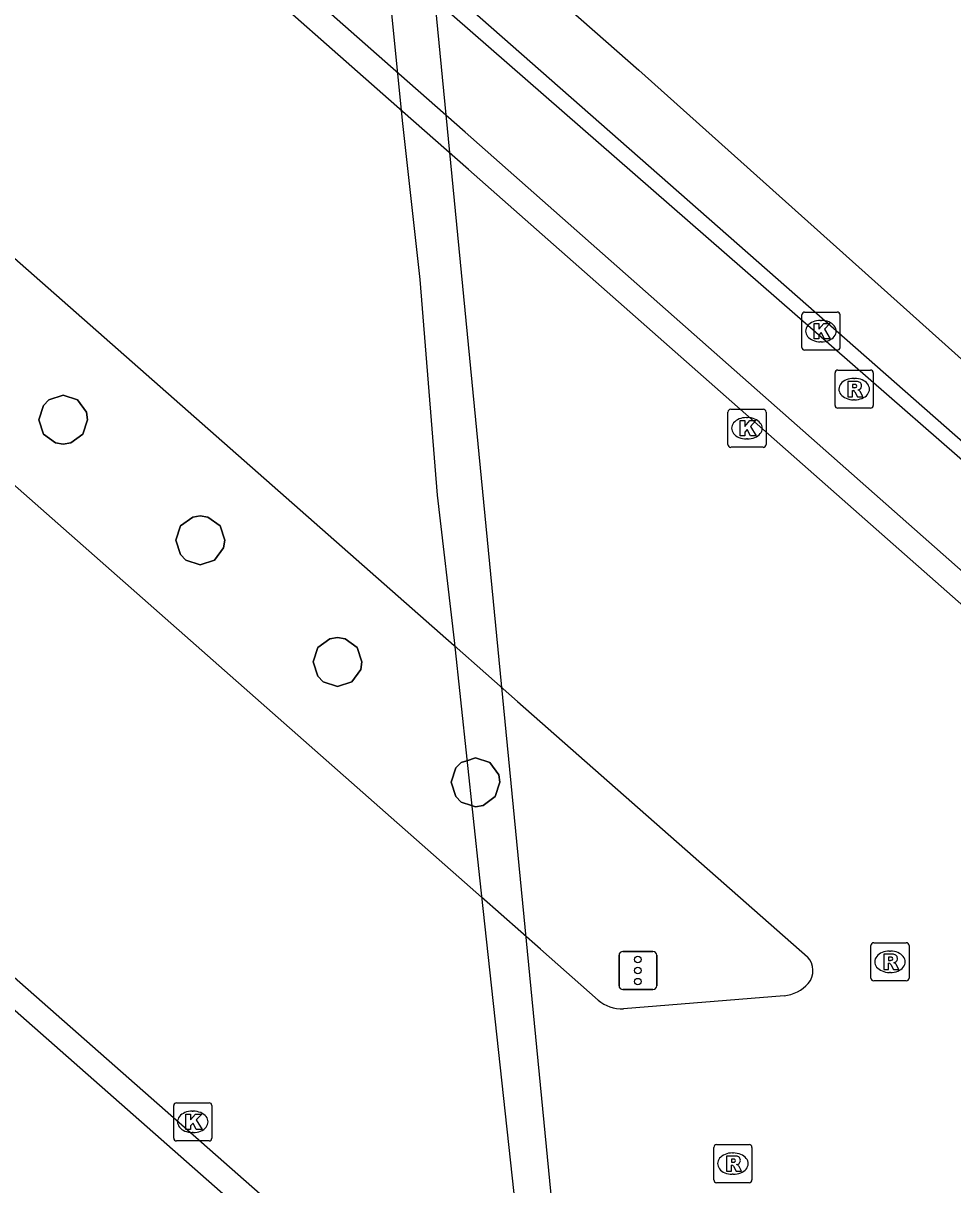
# Model space of a CAD drawing. Extents: x 157692 to 159670, y 381454 to 383289.
# Drawn here: x 157827.85 to 157852.22, y 382279.84 to 382310.31 of the extents above; entities that cross this region are included whole.
import ezdxf

# ---------------------------------------------------------------- set-up
doc = ezdxf.new("R2010")
doc.units = 0
for name, color, linetype in [('IMGEO_Fietspad_gesloten', 7, 'Continuous'), ('IMGEO_Geluidsscherm', 7, 'Continuous'), ('IMGEO_Kolk', 7, 'Continuous'), ('IMGEO_Muur', 7, 'Continuous'), ('IMGEO_Pijler', 7, 'Continuous'), ('IMGEO_Rijbaan_autoweg', 7, 'Continuous'), ('IMGEO_Rijbaan_regionaal_gesloten', 7, 'Continuous'), ('IMGEO_Rioolput', 7, 'Continuous'), ('IMGEO_Verkeerseiland_open', 7, 'Continuous'), ('IMGEO_Verkeersregelinstallatiepaal', 7, 'Continuous'), ('IMGEO_Voetpad_open', 7, 'Continuous')]:
    doc.layers.add(name, color=color, linetype=linetype)

msp = doc.modelspace()

# ---------------------------------------------------------------- linework, layer by layer
at = {"layer": 'IMGEO_Fietspad_gesloten'}
msp.add_lwpolyline([(157772.078, 382369.604), (157774.626, 382367.358), (157774.961, 382367.063), (157775.108, 382366.934), (157775.976, 382366.168), (157776.9, 382365.354), (157781.095, 382361.656), (157795.723, 382348.762), (157798.889, 382345.971), (157811.531, 382334.828), (157817.749, 382329.347), (157818.501, 382328.684), (157818.928, 382328.308), (157819.083, 382328.171), (157821.424, 382326.108), (157821.624, 382325.932), (157822.949, 382324.763), (157837.373, 382312.05), (157839.154, 382310.48), (157855.215, 382296.457)], dxfattribs=at)
at = {"layer": 'IMGEO_Geluidsscherm'}
msp.add_lwpolyline([(157838.001, 382317.442), (157843.471, 382261.156)], dxfattribs=at)
at = {"layer": 'IMGEO_Kolk'}
for p, q in [((157848.258, 382301.807), (157848.258, 382302.659)), ((157848.333, 382302.733), (157849.185, 382302.733)), ((157848.746, 382302.513), (157848.771, 382302.513)), ((157849.259, 382302.659), (157849.259, 382301.807)), ((157848.769, 382301.953), (157848.744, 382301.953)), ((157849.185, 382301.733), (157848.333, 382301.733)), ((157846.319, 382299.259), (157846.319, 382300.111)), ((157846.394, 382300.185), (157847.246, 382300.185)), ((157847.32, 382300.111), (157847.32, 382299.259)), ((157846.807, 382299.965), (157846.832, 382299.965)), ((157846.83, 382299.405), (157846.805, 382299.405)), ((157847.246, 382299.185), (157846.394, 382299.185)), ((157831.792, 382281.067), (157831.792, 382281.919)), ((157831.867, 382281.993), (157832.719, 382281.993)), ((157832.28, 382281.773), (157832.305, 382281.773)), ((157832.793, 382281.919), (157832.793, 382281.067)), ((157832.303, 382281.213), (157832.278, 382281.213)), ((157832.719, 382280.993), (157831.867, 382280.993))]:
    msp.add_line(p, q, dxfattribs=at)
for points in [[(157848.258, 382301.807), (157848.258, 382302.659)], [(157848.333, 382302.733), (157849.185, 382302.733)], [(157849.259, 382302.659), (157849.259, 382301.807)], [(157848.579, 382302.433), (157848.702, 382302.433), (157848.702, 382302.282), (157848.832, 382302.433), (157848.996, 382302.433), (157848.85, 382302.282), (157849.003, 382302.033), (157848.851, 382302.033), (157848.766, 382302.197), (157848.702, 382302.13), (157848.702, 382302.033), (157848.579, 382302.033), (157848.579, 382302.433)], [(157849.185, 382301.733), (157848.333, 382301.733)], [(157846.319, 382299.259), (157846.319, 382300.111)], [(157846.394, 382300.185), (157847.246, 382300.185)], [(157847.32, 382300.111), (157847.32, 382299.259)], [(157846.64, 382299.885), (157846.763, 382299.885), (157846.763, 382299.734), (157846.893, 382299.885), (157847.057, 382299.885), (157846.911, 382299.734), (157847.064, 382299.485), (157846.912, 382299.485), (157846.827, 382299.649), (157846.763, 382299.582), (157846.763, 382299.485), (157846.64, 382299.485), (157846.64, 382299.885)], [(157847.246, 382299.185), (157846.394, 382299.185)], [(157831.792, 382281.067), (157831.792, 382281.919)], [(157831.867, 382281.993), (157832.719, 382281.993)], [(157832.793, 382281.919), (157832.793, 382281.067)], [(157832.113, 382281.693), (157832.236, 382281.693), (157832.236, 382281.542), (157832.366, 382281.693), (157832.53, 382281.693), (157832.384, 382281.542), (157832.537, 382281.293), (157832.385, 382281.293), (157832.3, 382281.457), (157832.236, 382281.39), (157832.236, 382281.293), (157832.113, 382281.293), (157832.113, 382281.693)], [(157832.719, 382280.993), (157831.867, 382280.993)]]:
    msp.add_lwpolyline(points, dxfattribs=at)
for centre, start, end in [((157848.335, 382302.657), 91.552, 178.448), ((157848.335, 382302.657), 91.552, 178.448), ((157849.183, 382302.657), 1.552, 88.448), ((157849.183, 382302.657), 1.552, 88.448), ((157848.335, 382301.809), 181.552, 268.448), ((157848.335, 382301.809), 181.552, 268.448), ((157849.183, 382301.809), 271.552, 358.448), ((157849.183, 382301.809), 271.552, 358.448), ((157846.396, 382300.109), 91.552, 178.448), ((157846.396, 382300.109), 91.552, 178.448), ((157847.244, 382300.109), 1.552, 88.448), ((157847.244, 382300.109), 1.552, 88.448), ((157846.396, 382299.261), 181.552, 268.448), ((157846.396, 382299.261), 181.552, 268.448), ((157847.244, 382299.261), 271.552, 358.448), ((157847.244, 382299.261), 271.552, 358.448), ((157831.869, 382281.917), 91.552, 178.448), ((157831.869, 382281.917), 91.552, 178.448), ((157832.717, 382281.917), 1.552, 88.448), ((157832.717, 382281.917), 1.552, 88.448), ((157831.869, 382281.069), 181.552, 268.448), ((157831.869, 382281.069), 181.552, 268.448), ((157832.717, 382281.069), 271.552, 358.448), ((157832.717, 382281.069), 271.552, 358.448)]:
    msp.add_arc(centre, 0.0765, start, end, dxfattribs=at)
for centre, major_axis, ratio, start_param, end_param in [((157848.745, 382302.233), (-0.387, 0.002), 0.722429, 4.712389, 7.853982), ((157848.77, 382302.233), (-0.39, 0.002), 0.717154, 1.570796, 4.712389), ((157846.806, 382299.685), (-0.387, 0.002), 0.722429, 4.712389, 7.853982), ((157846.831, 382299.685), (-0.39, 0.002), 0.717154, 1.570796, 4.712389), ((157832.279, 382281.493), (-0.387, 0.002), 0.722429, 4.712389, 7.853982), ((157832.304, 382281.493), (-0.39, 0.002), 0.717154, 1.570796, 4.712389)]:
    msp.add_ellipse(centre, major_axis=major_axis, ratio=ratio, start_param=start_param, end_param=end_param, dxfattribs=at)
at = {"layer": 'IMGEO_Muur'}
for points in [[(157853.76, 382294.784), (157839.434, 382307.448), (157837.692, 382308.983), (157823.281, 382321.684), (157821.929, 382322.877), (157821.72, 382323.06), (157819.382, 382325.135), (157819.213, 382325.27), (157818.799, 382325.649), (157818.063, 382326.284), (157811.836, 382331.773), (157799.724, 382342.448), (157799.176, 382342.931), (157796.399, 382345.379), (157796.026, 382345.708), (157781.628, 382358.399)], [(157858.371, 382289.834), (157839.524, 382306.471), (157837.794, 382307.995), (157823.388, 382320.693), (157822.027, 382321.892), (157821.816, 382322.079), (157819.48, 382324.138), (157819.305, 382324.292), (157818.897, 382324.651), (157818.164, 382325.297), (157811.934, 382330.789), (157799.828, 382341.46), (157799.269, 382341.952), (157796.51, 382344.384), (157796.124, 382344.724), (157781.8, 382357.35)], [(157768.356, 382337.484), (157775.527, 382331.167), (157776.605, 382330.218), (157776.814, 382330.034), (157778.388, 382328.647), (157778.741, 382328.336), (157778.823, 382328.264), (157778.856, 382328.234), (157779.745, 382327.452), (157780.651, 382326.653), (157787.972, 382320.204), (157799.666, 382309.902), (157800.009, 382309.6), (157802.718, 382307.214), (157803.316, 382306.686), (157815.338, 382296.096), (157821.508, 382290.661), (157822.307, 382289.957), (157822.544, 382289.748), (157822.889, 382289.444), (157825.191, 382287.416), (157825.496, 382287.148), (157826.801, 382285.998), (157841.313, 382273.214)], [(157841.396, 382272.273), (157826.889, 382285.051), (157825.591, 382286.195), (157825.283, 382286.465), (157822.983, 382288.492), (157822.633, 382288.8), (157822.4, 382289.005), (157821.599, 382289.711), (157815.422, 382295.152), (157803.404, 382305.737), (157802.813, 382306.258), (157800.096, 382308.652), (157799.766, 382308.942), (157788.077, 382319.239), (157780.744, 382325.698), (157779.843, 382326.492), (157778.949, 382327.279), (157778.916, 382327.308), (157778.835, 382327.38), (157778.481, 382327.691), (157776.931, 382329.057), (157776.722, 382329.241), (157775.636, 382330.197), (157768.487, 382336.494)]]:
    msp.add_lwpolyline(points, dxfattribs=at)
at = {"layer": 'IMGEO_Pijler'}
for points in [[(157829.535, 382299.909), (157829.504, 382300.107), (157829.271, 382300.427), (157828.895, 382300.549), (157828.519, 382300.427), (157828.377, 382300.285), (157828.255, 382299.909), (157828.377, 382299.533), (157828.697, 382299.3), (157828.895, 382299.269), (157829.093, 382299.3), (157829.413, 382299.533)], [(157833.006, 382297.123), (157832.686, 382297.356), (157832.488, 382297.387), (157832.29, 382297.356), (157831.97, 382297.123), (157831.848, 382296.747), (157831.97, 382296.371), (157832.112, 382296.229), (157832.488, 382296.107), (157832.864, 382296.229), (157833.097, 382296.549), (157833.128, 382296.747)], [(157836.604, 382293.932), (157836.284, 382294.165), (157836.086, 382294.196), (157835.888, 382294.165), (157835.568, 382293.932), (157835.446, 382293.556), (157835.568, 382293.18), (157835.71, 382293.038), (157836.086, 382292.916), (157836.462, 382293.038), (157836.695, 382293.358), (157836.726, 382293.556)], [(157840.314, 382290.598), (157840.081, 382290.918), (157839.705, 382291.04), (157839.473, 382290.964), (157839.329, 382290.918), (157839.187, 382290.776), (157839.065, 382290.4), (157839.187, 382290.024), (157839.329, 382289.882), (157839.601, 382289.793), (157839.705, 382289.76), (157839.903, 382289.791), (157840.223, 382290.024), (157840.345, 382290.4)]]:
    msp.add_lwpolyline(points, close=True, dxfattribs=at)
at = {"layer": 'IMGEO_Rijbaan_autoweg'}
msp.add_lwpolyline([(157836.596, 382318.784), (157822.569, 382331.089), (157822.533, 382328.623), (157823.466, 382319.973), (157824.342, 382311.061), (157825.391, 382301.053), (157826.317, 382291.469), (157827.29, 382281.257), (157827.776, 382275.353), (157828.09, 382275.075), (157841.61, 382263.117), (157842.242, 382262.558), (157841.835, 382267.504), (157840.89, 382278.005), (157839.818, 382287.897), (157839.157, 382294.121), (157838.711, 382297.931), (157838.252, 382303.591), (157837.786, 382307.759), (157837.136, 382314.328), (157836.596, 382318.784)], dxfattribs=at)
at = {"layer": 'IMGEO_Rijbaan_regionaal_gesloten'}
for points in [[(157784.12, 382342.49), (157797.518, 382330.68), (157797.954, 382330.295), (157800.655, 382327.914), (157801.304, 382327.342), (157813.333, 382316.739), (157819.518, 382311.286), (157820.276, 382310.618), (157820.615, 382310.319), (157820.859, 382310.105), (157823.181, 382308.057), (157823.43, 382307.838), (157824.826, 382306.607), (157839.142, 382293.988), (157840.809, 382292.518), (157848.406, 382285.822)], [(157842.919, 382284.688), (157841.408, 382286.021), (157839.865, 382287.382), (157825.484, 382300.061), (157824.083, 382301.296), (157823.817, 382301.531), (157821.501, 382303.573), (157821.225, 382303.816), (157820.918, 382304.086)], [(157847.795, 382284.799), (157843.584, 382284.461)]]:
    msp.add_lwpolyline(points, dxfattribs=at)
for centre, radius, start, end in [((157848.028, 382285.46), 0.523, 319.846, 43.7594), ((157847.693, 382285.779), 0.985, 275.9438, 318.2673), ((157843.524, 382285.373), 0.914, 228.5529, 273.7521)]:
    msp.add_arc(centre, radius, start, end, dxfattribs=at)
at = {"layer": 'IMGEO_Rioolput'}
for p, q in [((157849.13, 382300.286), (157849.13, 382301.138)), ((157849.205, 382301.212), (157850.057, 382301.212)), ((157849.618, 382300.992), (157849.643, 382300.992)), ((157850.131, 382301.138), (157850.131, 382300.286)), ((157849.641, 382300.432), (157849.616, 382300.432)), ((157850.057, 382300.212), (157849.205, 382300.212)), ((157850.069, 382285.265), (157850.069, 382286.117)), ((157850.144, 382286.191), (157850.996, 382286.191)), ((157851.07, 382286.117), (157851.07, 382285.265)), ((157850.557, 382285.971), (157850.582, 382285.971)), ((157850.58, 382285.411), (157850.555, 382285.411)), ((157850.996, 382285.191), (157850.144, 382285.191)), ((157845.95, 382279.971), (157845.95, 382280.823)), ((157846.025, 382280.897), (157846.877, 382280.897)), ((157846.951, 382280.823), (157846.951, 382279.971)), ((157846.438, 382280.677), (157846.463, 382280.677)), ((157846.461, 382280.117), (157846.436, 382280.117)), ((157846.877, 382279.897), (157846.025, 382279.897))]:
    msp.add_line(p, q, dxfattribs=at)
for points in [[(157849.13, 382300.286), (157849.13, 382301.138)], [(157849.205, 382301.212), (157850.057, 382301.212)], [(157850.131, 382301.138), (157850.131, 382300.286)], [(157849.719, 382300.91), (157849.467, 382300.912), (157849.467, 382300.512)], [(157849.467, 382300.512), (157849.591, 382300.512), (157849.591, 382300.674), (157849.602, 382300.674)], [(157849.645, 382300.831), (157849.591, 382300.831), (157849.591, 382300.75)], [(157849.591, 382300.75), (157849.643, 382300.75)], [(157849.649, 382300.645), (157849.72, 382300.512), (157849.86, 382300.512), (157849.795, 382300.638)], [(157850.057, 382300.212), (157849.205, 382300.212)], [(157850.069, 382285.265), (157850.069, 382286.117)], [(157850.144, 382286.191), (157850.996, 382286.191)], [(157851.07, 382286.117), (157851.07, 382285.265)], [(157850.658, 382285.889), (157850.406, 382285.891), (157850.406, 382285.491)], [(157850.584, 382285.81), (157850.53, 382285.81), (157850.53, 382285.729)], [(157850.53, 382285.729), (157850.582, 382285.729)], [(157850.406, 382285.491), (157850.53, 382285.491), (157850.53, 382285.653), (157850.541, 382285.653)], [(157850.588, 382285.624), (157850.659, 382285.491), (157850.799, 382285.491), (157850.734, 382285.617)], [(157850.996, 382285.191), (157850.144, 382285.191)], [(157845.95, 382279.971), (157845.95, 382280.823)], [(157846.025, 382280.897), (157846.877, 382280.897)], [(157846.951, 382280.823), (157846.951, 382279.971)], [(157846.539, 382280.595), (157846.287, 382280.597), (157846.287, 382280.197)], [(157846.465, 382280.516), (157846.411, 382280.516), (157846.411, 382280.435)], [(157846.287, 382280.197), (157846.411, 382280.197), (157846.411, 382280.359), (157846.422, 382280.359)], [(157846.411, 382280.435), (157846.463, 382280.435)], [(157846.469, 382280.33), (157846.54, 382280.197), (157846.68, 382280.197), (157846.615, 382280.323)], [(157846.877, 382279.897), (157846.025, 382279.897)]]:
    msp.add_lwpolyline(points, dxfattribs=at)
for centre, radius, start, end in [((157849.207, 382301.136), 0.0765, 91.552, 178.448), ((157849.207, 382301.136), 0.0765, 91.552, 178.448), ((157850.055, 382301.136), 0.0765, 1.552, 88.448), ((157850.055, 382301.136), 0.0765, 1.552, 88.448), ((157849.601, 382300.621), 0.0533, 26.0293, 88.6989), ((157849.627, 382300.939), 0.19, 274.7715, 282.9687), ((157849.651, 382300.735), 0.0964, 77.0061, 93.1865), ((157849.665, 382300.792), 0.0378, 276.6634, 79.6772), ((157849.718, 382300.8), 0.109, 350.3612, 89.416), ((157849.716, 382300.8), 0.112, 277.5842, 350.9817), ((157849.7, 382300.585), 0.108, 29.5134, 73.7905), ((157849.207, 382300.288), 0.0765, 181.552, 268.448), ((157849.207, 382300.288), 0.0765, 181.552, 268.448), ((157850.055, 382300.288), 0.0765, 271.552, 358.448), ((157850.055, 382300.288), 0.0765, 271.552, 358.448), ((157850.146, 382286.115), 0.0765, 91.552, 178.448), ((157850.146, 382286.115), 0.0765, 91.552, 178.448), ((157850.994, 382286.115), 0.0765, 1.552, 88.448), ((157850.994, 382286.115), 0.0765, 1.552, 88.448), ((157850.566, 382285.918), 0.19, 274.7715, 282.9687), ((157850.59, 382285.714), 0.0964, 77.0061, 93.1865), ((157850.604, 382285.771), 0.0378, 276.6634, 79.6772), ((157850.657, 382285.779), 0.109, 350.3612, 89.416), ((157850.655, 382285.779), 0.112, 277.5842, 350.9817), ((157850.54, 382285.6), 0.0533, 26.0293, 88.6989), ((157850.639, 382285.564), 0.108, 29.5134, 73.7905), ((157850.146, 382285.267), 0.0765, 181.552, 268.448), ((157850.146, 382285.267), 0.0765, 181.552, 268.448), ((157850.994, 382285.267), 0.0765, 271.552, 358.448), ((157850.994, 382285.267), 0.0765, 271.552, 358.448), ((157846.027, 382280.821), 0.0765, 91.552, 178.448), ((157846.027, 382280.821), 0.0765, 91.552, 178.448), ((157846.875, 382280.821), 0.0765, 1.552, 88.448), ((157846.875, 382280.821), 0.0765, 1.552, 88.448), ((157846.471, 382280.42), 0.0964, 77.0061, 93.1865), ((157846.538, 382280.485), 0.109, 350.3612, 89.416), ((157846.421, 382280.306), 0.0533, 26.0293, 88.6989), ((157846.447, 382280.624), 0.19, 274.7715, 282.9687), ((157846.485, 382280.477), 0.0378, 276.6634, 79.6772), ((157846.536, 382280.485), 0.112, 277.5842, 350.9817), ((157846.52, 382280.27), 0.108, 29.5134, 73.7905), ((157846.027, 382279.973), 0.0765, 181.552, 268.448), ((157846.027, 382279.973), 0.0765, 181.552, 268.448), ((157846.875, 382279.973), 0.0765, 271.552, 358.448), ((157846.875, 382279.973), 0.0765, 271.552, 358.448)]:
    msp.add_arc(centre, radius, start, end, dxfattribs=at)
for centre, major_axis, ratio, start_param, end_param in [((157849.617, 382300.712), (-0.387, 0.002), 0.722429, 4.712389, 7.853982), ((157849.642, 382300.712), (-0.39, 0.002), 0.717154, 1.570796, 4.712389), ((157850.556, 382285.691), (-0.387, 0.002), 0.722429, 4.712389, 7.853982), ((157850.581, 382285.691), (-0.39, 0.002), 0.717154, 1.570796, 4.712389), ((157846.437, 382280.397), (-0.387, 0.002), 0.722429, 4.712389, 7.853982), ((157846.462, 382280.397), (-0.39, 0.002), 0.717154, 1.570796, 4.712389)]:
    msp.add_ellipse(centre, major_axis=major_axis, ratio=ratio, start_param=start_param, end_param=end_param, dxfattribs=at)
at = {"layer": 'IMGEO_Verkeerseiland_open'}
for points in [[(157828.377, 382300.285), (157828.519, 382300.427), (157828.895, 382300.549), (157829.271, 382300.427), (157829.504, 382300.107), (157829.535, 382299.909), (157829.413, 382299.533), (157829.093, 382299.3), (157828.895, 382299.269), (157828.697, 382299.3), (157828.377, 382299.533), (157828.255, 382299.909), (157828.377, 382300.285)], [(157831.97, 382297.123), (157832.29, 382297.356), (157832.488, 382297.387), (157832.686, 382297.356), (157833.006, 382297.123), (157833.128, 382296.747), (157833.097, 382296.549), (157832.864, 382296.229), (157832.488, 382296.107), (157832.112, 382296.229), (157831.97, 382296.371), (157831.848, 382296.747), (157831.97, 382297.123)], [(157835.568, 382293.932), (157835.888, 382294.165), (157836.086, 382294.196), (157836.284, 382294.165), (157836.604, 382293.932), (157836.726, 382293.556), (157836.695, 382293.358), (157836.462, 382293.038), (157836.086, 382292.916), (157835.71, 382293.038), (157835.568, 382293.18), (157835.446, 382293.556), (157835.568, 382293.932)], [(157839.187, 382290.776), (157839.329, 382290.918), (157839.473, 382290.964), (157839.705, 382291.04), (157840.081, 382290.918), (157840.314, 382290.598), (157840.345, 382290.4), (157840.223, 382290.024), (157839.903, 382289.791), (157839.705, 382289.76), (157839.601, 382289.793), (157839.329, 382289.882), (157839.187, 382290.024), (157839.065, 382290.4), (157839.187, 382290.776)]]:
    msp.add_lwpolyline(points, dxfattribs=at)
at = {"layer": 'IMGEO_Verkeersregelinstallatiepaal'}
for p, q in [((157843.466, 382285.062), (157843.466, 382285.862)), ((157843.466, 382285.862), (157843.466, 382285.062)), ((157843.566, 382285.962), (157844.356, 382285.962)), ((157844.356, 382285.962), (157843.566, 382285.962)), ((157844.456, 382285.862), (157844.456, 382285.062)), ((157844.456, 382285.062), (157844.456, 382285.862)), ((157844.356, 382284.962), (157843.566, 382284.962)), ((157843.566, 382284.962), (157844.356, 382284.962))]:
    msp.add_line(p, q, dxfattribs=at)
for centre in [(157843.961, 382285.752), (157843.961, 382285.462), (157843.961, 382285.172)]:
    msp.add_circle(centre, 0.085, dxfattribs=at)
for centre, start, end in [((157843.566, 382285.862), 90, 180), ((157843.566, 382285.862), 90, 180), ((157844.356, 382285.862), 0, 90), ((157844.356, 382285.862), 360, 90), ((157843.566, 382285.062), 180, 270), ((157843.566, 382285.062), 180, 270), ((157844.356, 382285.062), 270, 0), ((157844.356, 382285.062), 270, 0)]:
    msp.add_arc(centre, 0.1, start, end, dxfattribs=at)
at = {"layer": 'IMGEO_Voetpad_open'}
for points in [[(157854.584, 382297.471), (157839.097, 382311.101), (157837.308, 382312.678), (157822.882, 382325.389), (157821.562, 382326.552), (157821.363, 382326.727), (157819.022, 382328.791), (157818.87, 382328.924), (157818.44, 382329.303), (157817.685, 382329.968), (157811.469, 382335.446), (157798.832, 382346.582), (157795.662, 382349.375), (157780.989, 382362.305), (157776.841, 382365.959), (157775.918, 382366.772), (157775.049, 382367.538), (157774.902, 382367.668), (157774.568, 382367.962), (157772.004, 382370.222)], [(157818.493, 382331.49), (157825.829, 382325.043), (157843.989, 382309.082), (157850.924, 382302.861), (157852.779, 382301.196), (157855.662, 382298.611), (157854.584, 382297.471)]]:
    msp.add_lwpolyline(points, dxfattribs=at)

doc.saveas('drawing.dxf')
